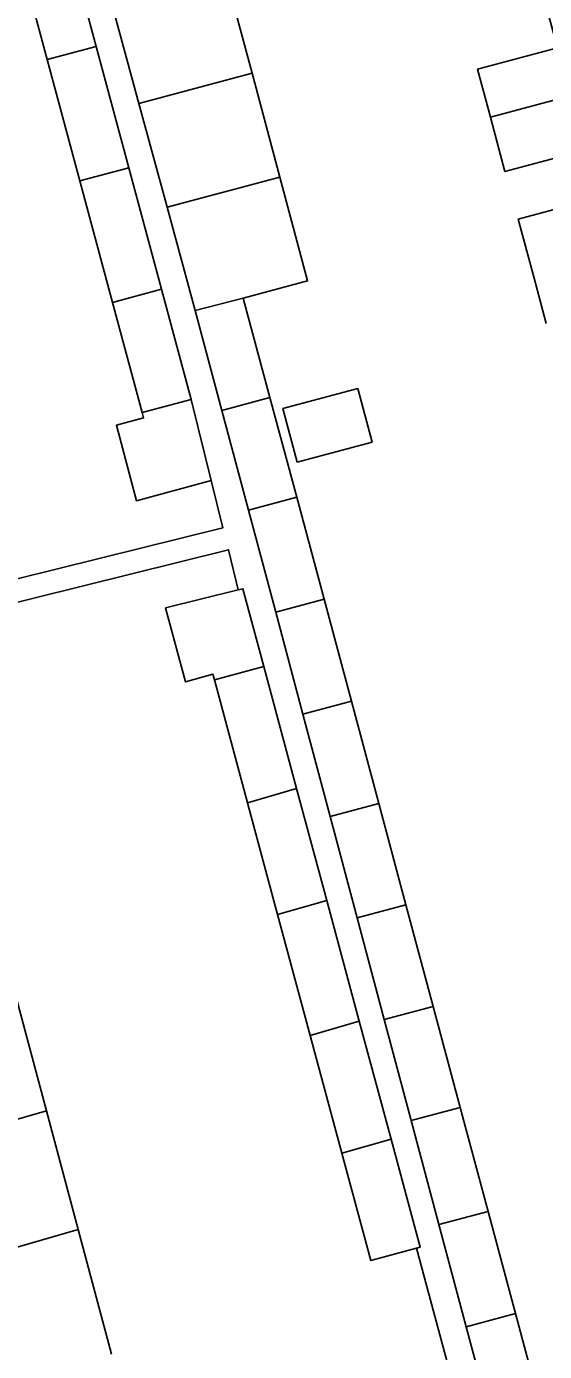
# Model space of a CAD drawing. Extents: x 162542 to 163144, y 380786 to 381511.
# Drawn here: x 162798.2 to 162820.4, y 380893 to 380949.8 of the extents above; entities that cross this region are included whole.
import ezdxf

# ---------------------------------------------------------------- set-up
doc = ezdxf.new("R2010")
doc.units = 0
doc.layers.add('IMGEO_Pand', color=7, linetype='Continuous')
doc.layers.add('IMGEO_Voetpad_open', color=7, linetype='Continuous')

msp = doc.modelspace()

# ---------------------------------------------------------------- linework, layer by layer
at = {"layer": 'IMGEO_Pand'}
for points in [[(162799.794, 380954.126), (162801.193, 380948.921)], [(162799.092, 380948.361), (162797.692, 380953.565)], [(162806.711, 380952.113), (162807.872, 380947.765)], [(162818.083, 380945.883), (162817.533, 380947.942), (162820.952, 380948.856), (162820.333, 380951.172)], [(162803.02, 380946.469), (162801.843, 380950.786)], [(162801.193, 380948.921), (162799.092, 380948.361)], [(162801.193, 380948.921), (162802.592, 380943.716)], [(162818.083, 380945.883), (162829.557, 380948.959)], [(162800.493, 380943.157), (162799.092, 380948.361)], [(162807.872, 380947.765), (162803.02, 380946.469)], [(162807.872, 380947.765), (162809.06, 380943.321)], [(162804.23, 380942.031), (162803.02, 380946.469)], [(162822.677, 380942.429), (162822.129, 380944.478), (162818.704, 380943.562), (162818.083, 380945.883)], [(162800.493, 380943.157), (162802.592, 380943.716)], [(162802.592, 380943.716), (162803.992, 380938.511)], [(162801.894, 380937.951), (162800.493, 380943.157)], [(162804.23, 380942.031), (162809.06, 380943.321)], [(162809.06, 380943.321), (162810.25, 380938.868), (162807.497, 380938.132)], [(162820.474, 380937.049), (162819.956, 380938.986), (162819.279, 380941.518), (162822.677, 380942.429)], [(162805.439, 380937.597), (162804.23, 380942.031)], [(162803.992, 380938.511), (162801.894, 380937.951)], [(162803.992, 380938.511), (162805.261, 380933.789)], [(162803.166, 380933.225), (162801.894, 380937.951)], [(162805.439, 380937.597), (162807.497, 380938.132)], [(162807.497, 380938.132), (162808.638, 380933.876)], [(162806.579, 380933.324), (162805.439, 380937.597)], [(162805.261, 380933.789), (162803.166, 380933.225)], [(162805.261, 380933.789), (162806.122, 380930.314)], [(162806.579, 380933.324), (162808.638, 380933.876)], [(162808.638, 380933.876), (162809.784, 380929.6)], [(162809.805, 380931.104), (162809.191, 380933.402), (162812.4, 380934.26), (162813.014, 380931.961), (162809.805, 380931.104)], [(162806.122, 380930.314), (162802.928, 380929.454), (162802.058, 380932.686), (162803.227, 380933), (162803.166, 380933.225)], [(162807.719, 380929.047), (162806.579, 380933.324)], [(162809.784, 380929.6), (162807.719, 380929.047)], [(162809.784, 380929.6), (162810.956, 380925.228)], [(162808.885, 380924.673), (162807.719, 380929.047)], [(162806.264, 380921.771), (162806.197, 380922.019), (162805.021, 380921.689), (162804.165, 380924.859), (162807.283, 380925.632)], [(162807.283, 380925.632), (162807.478, 380925.68), (162808.376, 380922.345)], [(162808.885, 380924.673), (162810.956, 380925.228)], [(162810.956, 380925.228), (162812.127, 380920.857)], [(162810.051, 380920.3), (162808.885, 380924.673)], [(162808.376, 380922.345), (162806.264, 380921.771)], [(162808.376, 380922.345), (162809.782, 380917.124)], [(162806.264, 380921.771), (162807.681, 380916.507)], [(162810.051, 380920.3), (162812.127, 380920.857)], [(162812.127, 380920.857), (162813.299, 380916.485)], [(162811.217, 380915.927), (162810.051, 380920.3)], [(162809.782, 380917.124), (162807.681, 380916.507)], [(162809.782, 380917.124), (162811.074, 380912.326)], [(162807.681, 380916.507), (162808.969, 380911.724)], [(162811.217, 380915.927), (162813.299, 380916.485)], [(162813.299, 380916.485), (162814.464, 380912.137)], [(162812.377, 380911.578), (162811.217, 380915.927)], [(162808.969, 380911.724), (162811.074, 380912.326)], [(162811.074, 380912.326), (162812.468, 380907.147)], [(162810.364, 380906.544), (162808.969, 380911.724)], [(162814.464, 380912.137), (162812.377, 380911.578)], [(162814.464, 380912.137), (162815.631, 380907.782)], [(162813.538, 380907.223), (162812.377, 380911.578)], [(162799.067, 380903.307), (162797.685, 380908.496)], [(162815.631, 380907.782), (162813.538, 380907.223)], [(162815.631, 380907.782), (162816.791, 380903.455)], [(162810.364, 380906.544), (162812.468, 380907.147)], [(162812.468, 380907.147), (162813.827, 380902.101)], [(162814.691, 380902.899), (162813.538, 380907.223)], [(162811.724, 380901.494), (162810.364, 380906.544)], [(162790.126, 380900.745), (162799.067, 380903.307)], [(162800.42, 380898.227), (162799.067, 380903.307)], [(162814.691, 380902.899), (162816.791, 380903.455)], [(162816.791, 380903.455), (162817.985, 380899)], [(162815.881, 380898.435), (162814.691, 380902.899)], [(162811.724, 380901.494), (162813.827, 380902.101)], [(162813.827, 380902.101), (162815.076, 380897.463), (162814.922, 380897.422)], [(162814.922, 380897.422), (162812.962, 380896.894), (162811.724, 380901.494)], [(162817.985, 380899), (162815.881, 380898.435)], [(162817.985, 380899), (162819.158, 380894.624)], [(162800.42, 380898.227), (162791.485, 380895.645)], [(162801.843, 380892.883), (162800.42, 380898.227)], [(162817.048, 380894.059), (162815.881, 380898.435)], [(162819.158, 380894.624), (162817.048, 380894.059)], [(162819.158, 380894.624), (162820.329, 380890.255)], [(162818.214, 380889.688), (162817.048, 380894.059)]]:
    msp.add_lwpolyline(points, dxfattribs=at)
at = {"layer": 'IMGEO_Voetpad_open'}
for points in [[(162796.013, 380925.666), (162806.622, 380928.295), (162806.122, 380930.314)], [(162796.44, 380924.766), (162806.857, 380927.348), (162807.283, 380925.632)], [(162814.922, 380897.422), (162816.462, 380891.7)]]:
    msp.add_lwpolyline(points, dxfattribs=at)

doc.saveas('drawing.dxf')
